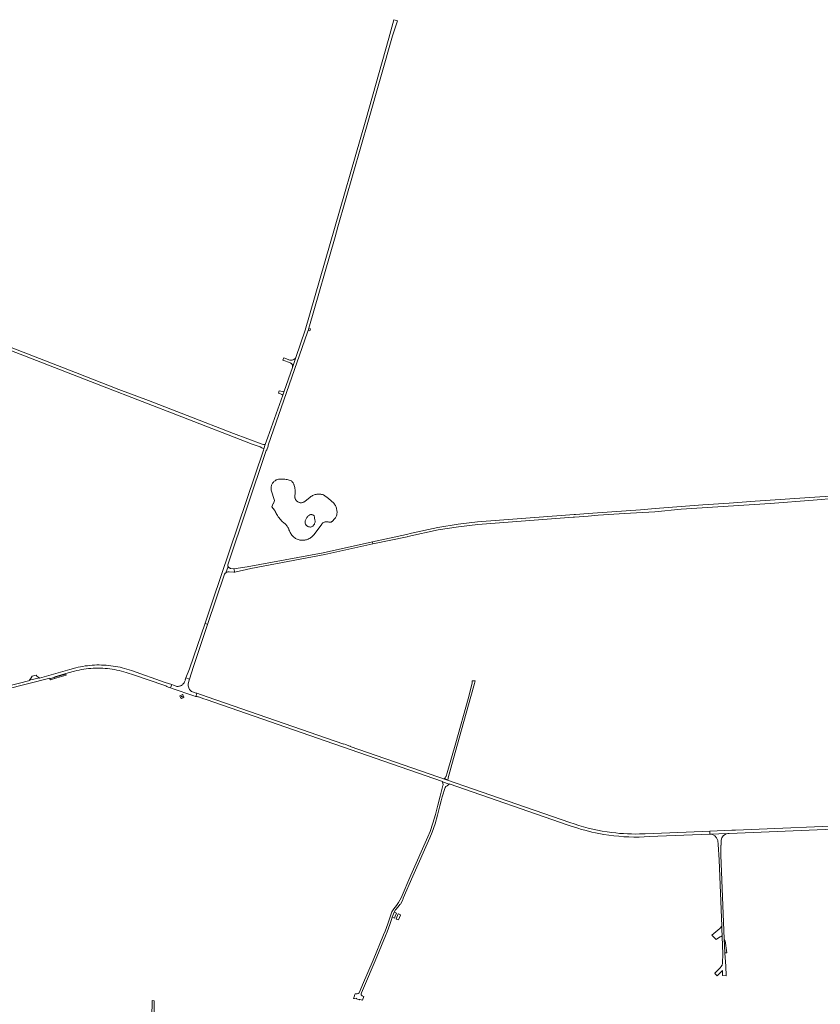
# Model space of a CAD drawing. Header units: metres. Extents: x 166325 to 190320, y 381923 to 404576.
# Tile 613 of 656: x 168020 to 169061, y 400513 to 401794. Entities that reach past the tile are written whole.
import ezdxf

# ---------------------------------------------------------------- set-up
doc = ezdxf.new("R2010")
doc.units = ezdxf.units.M
for name, color, linetype, lineweight in [('B-WE-OG-WATER_MEER-GV', 8, 'Continuous', 18), ('B-WE-VH-VERHARDING_ASFALT-GV', 8, 'Continuous', 18), ('B-WE-VH-VERHARDING_BETONSTRAATSTEEN-GV', 8, 'Continuous', 18), ('B-WE-VH-VERHARDING_FUNDERING_ZAND-GV', 8, 'Continuous', 18), ('B-WE-VH-VERHARDING_STRAATBAKSTEEN-GV', 8, 'Continuous', 18)]:
    doc.layers.add(name, color=color, linetype=linetype, lineweight=lineweight)

msp = doc.modelspace()

# ---------------------------------------------------------------- linework, layer by layer
at = {"layer": 'B-WE-OG-WATER_MEER-GV', "flags": 128}
for points in [[(168428.326, 401164.9), (168421.35, 401171.225), (168414.635, 401175.861), (168413.47, 401176.204), (168412.285, 401176.472), (168411.086, 401176.662), (168409.877, 401176.776), (168408.663, 401176.811), (168407.449, 401176.768), (168406.241, 401176.647), (168405.042, 401176.449), (168403.859, 401176.174), (168402.696, 401175.824), (168401.558, 401175.4), (168400.45, 401174.903), (168399.376, 401174.337), (168398.341, 401173.702), (168397.348, 401173.002), (168390.286, 401167.37), (168389.648, 401166.92), (168388.97, 401166.534), (168388.257, 401166.215), (168387.516, 401165.968), (168386.755, 401165.794), (168385.98, 401165.695), (168385.2, 401165.672), (168384.421, 401165.724), (168383.651, 401165.853), (168382.897, 401166.056), (168382.166, 401166.331), (168381.466, 401166.676), (168380.802, 401167.087), (168380.182, 401167.562), (168379.61, 401168.094), (168379.094, 401168.679), (168378.637, 401169.312), (168378.243, 401169.987), (168377.917, 401170.696), (168377.662, 401171.434), (168377.48, 401172.193), (168377.372, 401172.967), (168377.341, 401173.747), (168377.385, 401174.526), (168377.505, 401175.298), (168377.713, 401176.745), (168377.843, 401178.202), (168377.894, 401179.663), (168377.866, 401181.125), (168377.759, 401182.584), (168377.573, 401184.034), (168377.31, 401185.472), (168376.969, 401186.894), (168376.552, 401188.296), (168376.313, 401189.121), (168376.005, 401189.923), (168375.631, 401190.697), (168375.192, 401191.436), (168374.693, 401192.136), (168374.137, 401192.791), (168373.528, 401193.397), (168372.87, 401193.949), (168371.54, 401194.514), (168370.183, 401195.011), (168368.803, 401195.441), (168367.403, 401195.801), (168365.987, 401196.09), (168364.559, 401196.308), (168363.121, 401196.455), (168361.678, 401196.529), (168360.233, 401196.532), (168358.789, 401196.462), (168357.851, 401196.445), (168356.916, 401196.354), (168355.992, 401196.191), (168355.083, 401195.956), (168354.196, 401195.651), (168353.335, 401195.277), (168352.506, 401194.838), (168351.713, 401194.335), (168350.963, 401193.771), (168350.258, 401193.151), (168349.604, 401192.477), (168349.005, 401191.755), (168348.464, 401190.988), (168347.985, 401190.181), (168347.57, 401189.339), (168347.222, 401188.467), (168346.944, 401187.571), (168346.736, 401186.656), (168346.6, 401185.727), (168346.537, 401184.791), (168346.548, 401183.852), (168346.631, 401182.917), (168346.788, 401181.992), (168350.991, 401168.366), (168349.814, 401164.853), (168349.724, 401164.609), (168349.114, 401164.834), (168347.417, 401160.24), (168348.027, 401160.015), (168347.937, 401159.771), (168348.857, 401158.753), (168349.727, 401157.691), (168350.543, 401156.587), (168351.305, 401155.446), (168352.01, 401154.268), (168352.657, 401153.057), (168353.243, 401151.816), (168354.055, 401150.306), (168354.931, 401148.831), (168355.868, 401147.395), (168356.866, 401146.001), (168357.921, 401144.649), (168359.034, 401143.344), (168360.2, 401142.087), (168361.419, 401140.881), (168362.688, 401139.728), (168363.571, 401139.114), (168364.415, 401138.447), (168365.217, 401137.73), (168365.973, 401136.964), (168366.68, 401136.154), (168367.336, 401135.302), (168367.939, 401134.411), (168368.486, 401133.484), (168368.975, 401132.526), (168369.404, 401131.54), (168369.809, 401130.308), (168370.281, 401129.1), (168370.817, 401127.919), (168371.417, 401126.769), (168372.078, 401125.654), (168372.799, 401124.575), (168373.577, 401123.538), (168374.41, 401122.544), (168375.296, 401121.597), (168376.231, 401120.699), (168377.214, 401119.853), (168378.242, 401119.062), (168379.351, 401118.517), (168380.493, 401118.044), (168381.664, 401117.645), (168382.857, 401117.322), (168384.068, 401117.077), (168385.293, 401116.911), (168386.526, 401116.823), (168387.762, 401116.815), (168388.997, 401116.886), (168390.223, 401117.036), (168391.438, 401117.265), (168392.636, 401117.572), (168393.811, 401117.955), (168394.959, 401118.413), (168396.076, 401118.943), (168397.156, 401119.545), (168398.195, 401120.214), (168399.189, 401120.949), (168400.134, 401121.746), (168401.025, 401122.602), (168401.86, 401123.514), (168402.634, 401124.478), (168412.339, 401137.908), (168412.857, 401138.483), (168413.426, 401139.007), (168414.043, 401139.474), (168414.701, 401139.881), (168415.395, 401140.223), (168416.118, 401140.499), (168416.864, 401140.705), (168417.626, 401140.84), (168418.397, 401140.901), (168419.171, 401140.89), (168419.94, 401140.806), (168420.698, 401140.649), (168421.437, 401140.421), (168421.981, 401140.273), (168422.538, 401140.188), (168423.101, 401140.169), (168423.662, 401140.214), (168424.215, 401140.325), (168424.751, 401140.498), (168425.264, 401140.732), (168425.746, 401141.024), (168426.191, 401141.369), (168426.593, 401141.764), (168429.106, 401144.667), (168429.734, 401145.413), (168430.302, 401146.206), (168430.804, 401147.042), (168431.239, 401147.915), (168431.602, 401148.819), (168431.893, 401149.75), (168432.109, 401150.701), (168432.249, 401151.666), (168432.312, 401152.639), (168432.295, 401153.832), (168432.207, 401155.022), (168432.047, 401156.205), (168431.816, 401157.376), (168431.516, 401158.531), (168431.147, 401159.666), (168430.711, 401160.777), (168430.209, 401161.86), (168429.642, 401162.91), (168429.014, 401163.925)], [(168403.197, 401146.92), (168403.168, 401145.94), (168403.201, 401144.959), (168403.294, 401143.983), (168403.447, 401143.014), (168403.661, 401142.057), (168403.934, 401141.115), (168403.754, 401140.258), (168403.502, 401139.419), (168403.181, 401138.604), (168402.792, 401137.819), (168402.338, 401137.07), (168401.823, 401136.361), (168401.25, 401135.698), (168400.624, 401135.086), (168399.948, 401134.529), (168399.269, 401134.302), (168398.569, 401134.149), (168397.857, 401134.069), (168397.141, 401134.065), (168396.428, 401134.137), (168395.727, 401134.283), (168395.045, 401134.502), (168394.39, 401134.792), (168393.769, 401135.149), (168393.189, 401135.569), (168392.697, 401135.947), (168392.248, 401136.376), (168391.849, 401136.851), (168391.503, 401137.366), (168391.216, 401137.916), (168390.991, 401138.495), (168390.829, 401139.094), (168390.734, 401139.707), (168390.705, 401140.327), (168390.745, 401140.946), (168390.851, 401141.558), (168391.023, 401142.154), (168391.287, 401143.045), (168391.616, 401143.914), (168392.007, 401144.757), (168392.46, 401145.568), (168392.971, 401146.345), (168393.537, 401147.081), (168394.157, 401147.774), (168394.825, 401148.42), (168395.539, 401149.015), (168396.295, 401149.555), (168397.088, 401150.039), (168397.655, 401150.193), (168398.237, 401150.276), (168398.825, 401150.288), (168399.41, 401150.227), (168399.982, 401150.095), (168400.535, 401149.894), (168401.058, 401149.627), (168401.545, 401149.297), (168401.988, 401148.911), (168402.38, 401148.473), (168402.715, 401147.99), (168402.989, 401147.47)]]:
    msp.add_lwpolyline(points, close=True, dxfattribs=at)
at = {"layer": 'B-WE-VH-VERHARDING_ASFALT-GV', "flags": 128}
for points in [[(168473.27, 401663.57), (168504.45, 401773.18), (168510.864, 401792.808), (168505.995, 401794.199), (168499.88, 401770.35), (168469.69, 401663.771), (168422.682, 401500), (168391.04, 401390.13), (168378.7, 401354.49), (168374.381, 401341.664), (168363.452, 401310.752), (168361.616, 401305.559), (168342.34, 401251.04), (168338.989, 401241.322), (168337.056, 401235.716), (168336.55, 401234.25), (168270.45, 401037.39), (168260.667, 401008.758), (168264.023, 401007.351), (168285.99, 401072.502), (168286.261, 401072.959), (168286.571, 401073.39), (168286.918, 401073.792), (168287.299, 401074.163), (168287.711, 401074.498), (168290.487, 401082.804), (168290.337, 401083.192), (168290.224, 401083.592), (168290.148, 401084), (168290.11, 401084.414), (168290.11, 401084.83), (168340.03, 401233.42), (168341.1, 401234.57), (168342.77, 401239.11), (168342.51, 401240.72), (168394.03, 401387.51), (168394.726, 401389.931), (168395.541, 401392.765), (168429.748, 401511.749), (168433.48, 401524.769)], [(168378.7, 401354.49), (168378.284, 401353.873), (168377.804, 401353.304), (168377.266, 401352.789), (168376.677, 401352.335), (168376.042, 401351.946), (168375.37, 401351.626), (168374.667, 401351.381), (168373.942, 401351.211), (168373.204, 401351.12), (168372.459, 401351.108), (168371.718, 401351.176), (168371.573, 401351.199), (168371.429, 401351.224), (168371.286, 401351.253), (168371.143, 401351.284), (168371.001, 401351.319), (168362.93, 401354.14), (168361.78, 401351.2), (168371.57, 401347.56), (168371.859, 401347.435), (168372.14, 401347.291), (168372.41, 401347.129), (168372.669, 401346.949), (168372.916, 401346.753), (168373.321, 401346.365), (168373.679, 401345.933), (168373.983, 401345.462), (168374.23, 401344.959), (168374.416, 401344.43), (168374.54, 401343.882), (168374.598, 401343.325), (168374.591, 401342.764), (168374.518, 401342.208), (168374.381, 401341.664)], [(168478.94, 401112.18), (168478.31, 401114.64), (168414.33, 401100.4), (168315.44, 401082.07), (168298.22, 401079.83), (168299.269, 401075.383), (168320.03, 401080.281), (168416.37, 401098.231)], [(168264.023, 401007.351), (168260.667, 401008.758), (168240.498, 400949.73), (168235.786, 400937.675), (168240.319, 400936.057), (168242.782, 400944.144), (168245.489, 400952.38)], [(168239.062, 400926.05), (168238.874, 400927.363), (168238.786, 400928.439), (168238.793, 400929.877), (168238.98, 400931.296), (168239.604, 400933.618), (168240.319, 400936.057), (168235.786, 400937.675), (168234.896, 400935.398), (168235.042, 400935.325), (168234.021, 400932.77), (168233.318, 400931.305), (168232.354, 400930.055), (168231.787, 400929.432), (168231.166, 400928.862), (168230.496, 400928.35), (168229.783, 400927.901), (168229.033, 400927.517), (168228.251, 400927.203), (168227.444, 400926.96), (168226.619, 400926.791), (168225.782, 400926.696), (168224.939, 400926.677), (168224.098, 400926.734), (168223.266, 400926.866), (168219.565, 400928.16), (168217.21, 400928.979), (168215.657, 400924.654), (168218.053, 400923.814), (168246.235, 400914.279), (168248.156, 400913.708), (168248.442, 400913.648), (168248.626, 400913.595), (168249.985, 400917.679), (168247.571, 400918.499), (168244.322, 400919.705), (168243.207, 400920.219), (168242.128, 400920.857), (168241.194, 400921.671), (168240.394, 400922.579), (168239.834, 400923.513), (168239.383, 400924.71)], [(168495.508, 400602.247), (168497.574, 400607.137), (168500.951, 400616.976), (168503.267, 400623.471), (168503.819, 400626.38), (168506.538, 400632.958), (168508.417, 400635.825), (168511.722, 400640.026), (168513.852, 400642.925), (168514.732, 400643.497), (168516.432, 400646.324), (168518.069, 400649.313), (168518.301, 400650.067), (168518.473, 400651.143), (168530.942, 400679.686), (168553.078, 400729.759), (168556.218, 400736.984), (168559.751, 400747.754), (168562.937, 400759.107), (168566.075, 400771.2), (168567.789, 400777.828), (168568.263, 400779.659), (168569.127, 400783.001), (168572.843, 400795.231), (168573.962, 400796.217), (168575.35, 400797.441), (168578.127, 400799.407), (168569.448, 400802.414), (168570.199, 400798.745), (168569.988, 400797.907), (168566.416, 400783.702), (168563.364, 400771.902), (168560.234, 400759.837), (168557.072, 400748.569), (168553.598, 400737.981), (168550.514, 400730.883), (168528.379, 400680.813), (168515.593, 400651.544), (168512.397, 400645.675), (168509.493, 400641.721), (168506.11, 400637.421), (168503.599, 400633.272), (168498.307, 400617.897), (168494.957, 400608.138), (168492.928, 400603.334), (168479.171, 400570.588), (168465.38, 400538.117), (168462.469, 400530.96), (168461.074, 400527.958), (168459.886, 400526.838), (168458.386, 400526.521), (168456.833, 400526.566), (168455.892, 400526.75), (168455.757, 400526.777), (168455.169, 400525.043), (168454.875, 400524.176), (168454.866, 400524.149), (168453.669, 400520.618), (168454.88, 400520.604), (168457.478, 400521.078), (168457.705, 400520.895), (168457.755, 400520.634), (168457.696, 400520.023), (168460.945, 400518.634), (168461.163, 400518.918), (168461.457, 400519.184), (168461.908, 400519.18), (168465.234, 400518.163), (168466.954, 400523.027), (168465.832, 400523.431), (168465.085, 400523.988), (168464.423, 400524.555), (168463.862, 400525.441), (168463.812, 400526.479), (168464.188, 400527.778), (168467.957, 400537.022), (168481.75, 400569.498)]]:
    msp.add_lwpolyline(points, close=True, dxfattribs=at)
for points in [[(168000.767, 400922.726), (168058.575, 400937.243), (168058.721, 400936.661), (168065.234, 400938.547), (168065.067, 400939.123), (168082.442, 400944.152), (168090.719, 400946.548), (168093.735, 400947.27), (168096.769, 400947.917), (168099.817, 400948.49), (168102.879, 400948.986), (168105.952, 400949.407), (168109.034, 400949.751), (168112.124, 400950.019), (168115.22, 400950.211), (168118.319, 400950.326), (168121.421, 400950.364), (168124.522, 400950.325), (168127.621, 400950.21), (168130.717, 400950.018), (168133.807, 400949.75), (168136.889, 400949.405), (168139.962, 400948.984), (168143.024, 400948.487), (168146.072, 400947.915), (168149.105, 400947.267), (168152.122, 400946.545), (168155.119, 400945.748), (168158.096, 400944.877), (168168.837, 400941.427), (168207.195, 400928.382), (168208.314, 400927.916), (168209.745, 400927.236), (168211.112, 400926.519), (168212.755, 400925.763), (168214.159, 400925.191), (168215.657, 400924.654), (168217.21, 400928.979), (168208.822, 400931.921), (168164.809, 400947.133), (168161.726, 400948.204), (168158.823, 400949.13), (168155.898, 400949.985), (168152.953, 400950.767), (168149.99, 400951.477), (168147.01, 400952.113), (168144.015, 400952.676), (168141.007, 400953.166), (168137.989, 400953.581), (168134.961, 400953.922), (168131.925, 400954.188), (168128.884, 400954.379), (168125.839, 400954.496), (168122.792, 400954.538), (168119.745, 400954.504), (168116.7, 400954.396), (168113.658, 400954.213), (168110.622, 400953.955), (168107.593, 400953.623), (168104.573, 400953.216), (168101.564, 400952.735), (168098.568, 400952.181), (168095.586, 400951.552), (168092.621, 400950.851), (168084.814, 400948.629), (168045.184, 400937.348), (168045.02, 400937.925), (168043.595, 400937.519), (168032.475, 400934.768), (168032.619, 400934.186), (168002.512, 400926.736)], [(168263.214, 400913.159), (168249.985, 400917.679), (168248.626, 400913.595), (168249.33, 400913.455), (168250.196, 400913.338), (168251.2, 400913.162), (168252.175, 400912.93), (168253.358, 400912.57), (168258.929, 400910.663), (168262.009, 400909.647), (168428.146, 400851.794), (168569.579, 400802.792), (168569.448, 400802.414), (168578.127, 400799.407), (168578.258, 400799.785), (168733.144, 400746.121), (168736.796, 400744.856), (168741.249, 400743.383), (168745.725, 400741.98), (168750.222, 400740.646), (168754.74, 400739.383), (168759.276, 400738.19), (168763.83, 400737.068), (168768.402, 400736.017), (168772.989, 400735.037)], [(168740.891, 400747.612), (168735.193, 400749.584), (168449.578, 400848.422), (168449.709, 400848.8), (168449.042, 400849.031), (168443.31, 400851.014), (168441.132, 400851.768), (168441.001, 400851.39), (168263.214, 400913.159)], [(168825.149, 400730.68), (168838.512, 400731.201), (168917.178, 400734.264), (168917.036, 400738.231), (168907.61, 400737.835), (168833.034, 400734.843), (168830.662, 400734.748)], [(169115.116, 400746.43), (168950.565, 400739.471), (168945.717, 400739.435), (168917.036, 400738.231), (168917.178, 400734.264), (168940.76, 400735.253), (168942.202, 400735.314), (169119.474, 400742.747)], [(168940.76, 400735.253), (168917.178, 400734.264)], [(168927.465, 400726.31), (168927.927, 400721.139), (168929.43, 400701.08), (168932.755, 400614.737), (168932.894, 400611.128), (168933.27, 400601.358), (168934.16, 400578.24), (168933.83, 400566.96), (168933.772, 400566.207), (168933.66, 400565.46), (168933.495, 400564.723), (168933.278, 400563.999), (168933.01, 400563.293), (168932.124, 400562.015), (168930.875, 400560.64), (168923.631, 400553.653), (168924.016, 400553.241), (168923.83, 400553.067), (168926.273, 400550.42), (168926.467, 400550.601), (168926.846, 400550.194), (168933.696, 400556.793), (168933.59, 400550.337), (168938.273, 400550.125), (168938.108, 400562.402), (168936.8, 400579.59), (168936.788, 400579.899), (168936.057, 400598.359), (168931.75, 400707.23)], [(168931.75, 400707.23), (168931.683, 400719.981), (168931.79, 400719.988), (168931.831, 400726.386)]]:
    msp.add_lwpolyline(points, dxfattribs=at)
at = {"layer": 'B-WE-VH-VERHARDING_ASFALT-GV'}
for points in [[(168789.746, 400736.501, -0.04892201), (168740.891, 400747.612)], [(168772.989, 400735.037, 0.04874598), (168825.149, 400730.68)], [(168830.662, 400734.748, -0.03921846), (168789.746, 400736.501)], [(168917.178, 400734.264, -0.35377972), (168927.465, 400726.31)], [(168931.831, 400726.386, -0.34752882), (168940.76, 400735.253)]]:
    msp.add_lwpolyline(points, format="xyb", dxfattribs=at)
at = {"layer": 'B-WE-VH-VERHARDING_BETONSTRAATSTEEN-GV', "flags": 128}
for points in [[(168397.931, 401392.093), (168395.541, 401392.765), (168394.726, 401389.931), (168397.077, 401389.253)], [(168363.452, 401310.752), (168361.401, 401310.559), (168361.156, 401310.536), (168359.281, 401310.968), (168357.004, 401311.278), (168355.962, 401308.031), (168358.604, 401307.231), (168358.773, 401307.166), (168360.36, 401306.555), (168361.616, 401305.559)], [(168298.22, 401079.83), (168293.928, 401080.171), (168293.376, 401080.291), (168292.844, 401080.479), (168292.339, 401080.732), (168291.87, 401081.046), (168291.444, 401081.417), (168291.067, 401081.838), (168290.747, 401082.303), (168290.487, 401082.804), (168287.711, 401074.498), (168288.265, 401074.864), (168288.857, 401075.167), (168289.478, 401075.403), (168290.121, 401075.569), (168290.779, 401075.664), (168291.443, 401075.685), (168292.13, 401075.63), (168298.24, 401075.14), (168299.269, 401075.383)], [(168040.985, 400941.116), (168035.731, 400940.08), (168034.359, 400937.721), (168032.475, 400934.768), (168043.595, 400937.519), (168045.02, 400937.925), (168043.03, 400939), (168042.256, 400939.619)], [(168064.979, 400936.944), (168065.234, 400938.547), (168058.721, 400936.661), (168059.446, 400935.417)], [(168509.758, 400631.661), (168507.88, 400632.427), (168507.008, 400632.783), (168506.538, 400632.958), (168503.819, 400626.38), (168506.077, 400625.465), (168506.869, 400625.144), (168507.967, 400627.551)], [(168514.914, 400629.192), (168515.053, 400629.499), (168514.082, 400629.896), (168512.467, 400630.555), (168511.94, 400630.77), (168510.212, 400626.579), (168509.224, 400624.182), (168509.821, 400623.904), (168512.182, 400622.806), (168512.312, 400623.116)], [(168937.378, 400595.385), (168936.057, 400598.359), (168936.788, 400579.899), (168937.99, 400579.963), (168939.164, 400580.026)]]:
    msp.add_lwpolyline(points, close=True, dxfattribs=at)
at = {"layer": 'B-WE-VH-VERHARDING_FUNDERING_ZAND-GV', "flags": 128}
for points in [[(167961.16, 401386.005), (167959.783, 401381.927), (168025.746, 401356.921), (168127.241, 401317.234), (168230.534, 401277.546), (168322.08, 401241.774), (168332.452, 401238.388), (168334.584, 401237.151), (168337.056, 401235.716), (168338.989, 401241.322), (168336.551, 401241.56), (168334.889, 401241.723), (168297.741, 401255.534), (168237.178, 401279.029), (168186.854, 401298.793), (168148.278, 401313.16), (168091.921, 401335.306)], [(168080.002, 400941.462), (168079.58, 400942.699), (168065.234, 400938.547), (168064.979, 400936.944)], [(168594.229, 400869.977), (168606.4, 400913.687), (168610.951, 400930.62), (168611.786, 400933.94), (168608.032, 400933.777), (168607.987, 400930.885), (168602.801, 400910.353), (168586.767, 400853.362), (168575.655, 400814.097), (168574.147, 400809.97), (168573.77, 400809.371), (168572.797, 400807.827), (168571.481, 400806.66), (168576.639, 400804.875), (168576.713, 400807.007), (168576.723, 400807.043), (168576.885, 400807.626), (168583.857, 400832.724)], [(168932.894, 400611.128), (168932.755, 400614.737), (168930.452, 400611.596), (168919.737, 400602.943), (168925.544, 400597.263), (168928.348, 400599.65), (168930.594, 400600.658), (168931.891, 400601.335), (168932.564, 400601.563), (168933.27, 400601.358)]]:
    msp.add_lwpolyline(points, close=True, dxfattribs=at)
for points in [[(169082.249, 401174.65), (169060.463, 401173.144), (168976.124, 401167.844), (168942.468, 401164.946), (168907.955, 401163.084), (168846.263, 401158.074), (168827.141, 401156.612), (168789.881, 401153.89), (168758.96, 401151.79), (168742.608, 401150.515), (168740.895, 401150.381), (168729.569, 401149.498), (168615.18, 401140.58), (168589.82, 401137.91), (168563.38, 401133.55), (168529.315, 401125.92), (168522.62, 401124.42), (168478.31, 401114.64), (168478.94, 401112.18), (168523.36, 401121.38), (168524.479, 401121.622), (168564, 401130.18), (168590.27, 401134.5), (168615.52, 401137.15), (168739.383, 401146.77), (168741.298, 401146.919), (168758.95, 401148.29), (168771.83, 401149.386), (168806.217, 401151.546), (168845.826, 401153.628), (168879.878, 401157.203), (168995.606, 401164.741), (169051.782, 401169.05), (169082.419, 401171.584)], [(168194.24, 400421.702), (168193.519, 400450.848), (168194.406, 400517.691), (168191.737, 400517.775), (168190.738, 400451.23), (168190.513, 400413.029), (168191.194, 400324.512), (168190.712, 400313.18), (168190.451, 400228.049)]]:
    msp.add_lwpolyline(points, dxfattribs=at)
at = {"layer": 'B-WE-VH-VERHARDING_STRAATBAKSTEEN-GV', "flags": 128}
for points in [[(168231.666, 400915.724), (168231.605, 400915.8), (168231.531, 400915.864), (168231.446, 400915.912), (168231.354, 400915.943), (168231.257, 400915.955), (168228.07, 400914.433), (168228.004, 400914.372), (168227.957, 400914.294), (168227.934, 400914.206), (168227.937, 400914.116), (168227.965, 400914.03), (168229.542, 400910.922), (168229.615, 400910.867), (168229.7, 400910.831), (168229.791, 400910.818), (168229.882, 400910.827), (168229.968, 400910.858), (168232.844, 400912.35), (168232.918, 400912.415), (168232.974, 400912.496), (168233.009, 400912.588), (168233.019, 400912.686), (168233.005, 400912.784)], [(168231.101, 400913.69), (168230.811, 400912.76), (168229.902, 400913.04), (168230.2, 400914)]]:
    msp.add_lwpolyline(points, close=True, dxfattribs=at)

doc.saveas('drawing.dxf')
